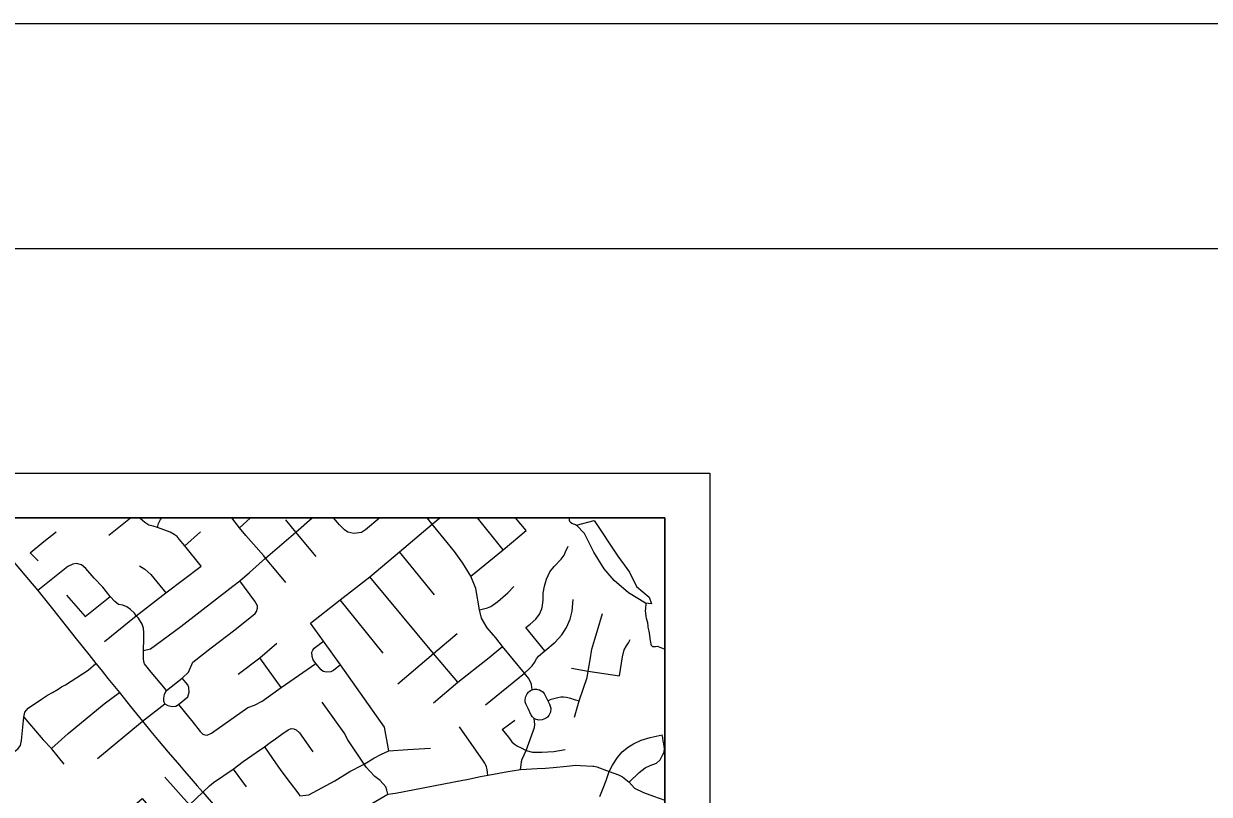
# Model space of a CAD drawing. Extents: x 44.2 to 78.2, y 4.5 to 26.5.
# Drawn here: x 51.71 to 54.347, y 24.786 to 26.501 of the extents above; entities that cross this region are included whole.
import ezdxf

# ---------------------------------------------------------------- set-up
doc = ezdxf.new("R2010")
doc.units = 0
for name, color, linetype in [('GM_X_County_Road', 7, 'Continuous'), ('GM_X_Minor_Lake', 7, 'Continuous'), ('GM_X_Minor_River', 7, 'Continuous'), ('GM_X_Rail_Line', 7, 'Continuous'), ('GM_X_Township_Road', 7, 'Continuous'), ('SH_Border', 7, 'Continuous'), ('SH_Cut_Line', 7, 'Continuous'), ('SH_Data', 7, 'Continuous')]:
    doc.layers.add(name, color=color, linetype=linetype)

msp = doc.modelspace()

# ---------------------------------------------------------------- linework, layer by layer
at = {"layer": 'GM_X_County_Road'}
msp.add_lwpolyline([(51.6049, 25.4014), (51.6287, 25.372), (51.6579, 25.338), (51.6921, 25.2979), (51.7201, 25.2645), (51.7412, 25.2401), (51.7735, 25.1995), (51.8263, 25.1325), (51.8542, 25.0979), (51.87, 25.0777), (51.8816, 25.0634), (51.8971, 25.0442), (51.9227, 25.0131), (51.9474, 24.9822), (51.9741, 24.9494), (51.9926, 24.9264), (52.0075, 24.9082), (52.0309, 24.8802), (52.0563, 24.851), (52.0672, 24.838), (52.0823, 24.8205), (52.0953, 24.8055), (52.1082, 24.791), (52.1357, 24.7596)], dxfattribs=at)
at = {"layer": 'GM_X_Minor_Lake'}
for points in [[(52.939, 25.3857), (52.9784, 25.3961), (53.0309, 25.3162), (53.0571, 25.2808), (53.0724, 25.249), (53.101, 25.2249), (53.106, 25.2101), (53.0924, 25.2115), (53.055, 25.2349)], [(53.055, 25.2349), (53.0226, 25.2625), (53.0004, 25.288), (52.9777, 25.3256), (52.9573, 25.3669), (52.939, 25.3857)]]:
    msp.add_lwpolyline(points, dxfattribs=at)
at = {"layer": 'GM_X_Minor_River'}
for points in [[(52.9235, 25.4014), (52.9227, 25.3993), (52.923, 25.3967), (52.9237, 25.3944), (52.9259, 25.392), (52.9285, 25.3901), (52.9319, 25.3885), (52.9346, 25.3873), (52.9372, 25.3868), (52.939, 25.3857)], [(53.0932, 25.2114), (53.0923, 25.1995), (53.0922, 25.1957), (53.0934, 25.1828), (53.0941, 25.1786), (53.0969, 25.1687), (53.0968, 25.1664), (53.0978, 25.1622), (53.0978, 25.1584), (53.0988, 25.1553), (53.0998, 25.1493), (53.1005, 25.1458), (53.1014, 25.139), (53.1021, 25.1355), (53.1024, 25.1329), (53.1031, 25.1279), (53.1034, 25.1249), (53.1044, 25.1207), (53.1051, 25.118), (53.1084, 25.1156), (53.1118, 25.1152), (53.1145, 25.1155), (53.1183, 25.1158), (53.1206, 25.1153), (53.1244, 25.1141), (53.1285, 25.1125), (53.1341, 25.11), (53.1359, 25.1094)]]:
    msp.add_lwpolyline(points, dxfattribs=at)
at = {"layer": 'GM_X_Rail_Line'}
msp.add_lwpolyline([(53.1359, 18.9756), (53.1359, 25.4014), (48.0411, 25.4014)], dxfattribs=at)
at = {"layer": 'GM_X_Township_Road'}
for p, q in [((51.8988, 25.3633), (51.9473, 25.4014)), ((52.1898, 25.3795), (52.213, 25.4011)), ((52.7761, 25.3302), (52.7188, 25.4014)), ((52.0684, 25.3393), (52.1031, 25.3702)), ((52.6235, 25.2303), (52.5452, 25.3258)), ((52.5088, 25.1006), (52.4137, 25.219)), ((51.8896, 25.1263), (51.9601, 25.1833)), ((52.282, 25.0239), (52.2345, 25.0905)), ((52.7368, 24.9856), (52.8238, 25.0561)), ((52.9278, 25.0673), (52.9652, 25.0607)), ((52.0274, 25.0176), (52.0211, 25.0251)), ((51.9741, 24.9494), (52.0235, 24.9881)), ((52.0542, 24.986), (52.0793, 24.955)), ((51.8741, 24.8664), (51.9741, 24.9494)), ((52.7737, 24.9309), (52.802, 24.9515)), ((52.1754, 24.8426), (52.2047, 24.803)), ((52.0783, 24.7627), (52.0234, 24.8244))]:
    msp.add_line(p, q, dxfattribs=at)
for points in [[(51.9601, 25.1833), (52.026, 25.2346), (52.1042, 25.2944), (52.0684, 25.3393), (52.0557, 25.3545), (52.0507, 25.3599), (52.0442, 25.3646), (52.0351, 25.3699), (52.0076, 25.3799), (51.9978, 25.3832), (51.9882, 25.3856), (51.9789, 25.3911), (51.9686, 25.3999), (51.9673, 25.4014)], [(52.0076, 25.3799), (52.0093, 25.3891), (52.0137, 25.3981), (52.0167, 25.4014)], [(52.293, 25.2578), (52.275, 25.2792), (52.2478, 25.3117), (52.2435, 25.3169), (52.2034, 25.3626), (52.1898, 25.3795), (52.1722, 25.4014)], [(52.2119, 25.2803), (52.2478, 25.3117), (52.3152, 25.37), (52.3515, 25.4014)], [(52.3602, 25.316), (52.3152, 25.37), (52.2925, 25.3972)], [(52.3476, 25.1675), (52.4137, 25.219), (52.4794, 25.2702), (52.5452, 25.3258), (52.6182, 25.3875), (52.6188, 25.388), (52.6352, 25.4014)], [(52.5014, 25.4014), (52.4695, 25.3752), (52.4606, 25.369), (52.4436, 25.3666), (52.4308, 25.3696), (52.4228, 25.375), (52.4124, 25.3861), (52.399, 25.4014)], [(52.8404, 25.0186), (52.839, 25.031), (52.8369, 25.0367), (52.8322, 25.0451), (52.8238, 25.0561), (52.7748, 25.1157), (52.7597, 25.1349), (52.7407, 25.1569), (52.7278, 25.1785), (52.7234, 25.1971), (52.7153, 25.2448), (52.7044, 25.2717), (52.6866, 25.3006), (52.6679, 25.3267), (52.6445, 25.3553), (52.6182, 25.3875), (52.6069, 25.4014)], [(52.7044, 25.2717), (52.7761, 25.3302), (52.8269, 25.3735), (52.8037, 25.4014)], [(51.7418, 25.3059), (51.7241, 25.3241), (51.7545, 25.349), (51.782, 25.3706)], [(52.8689, 25.1059), (52.8268, 25.158), (52.8363, 25.1649), (52.8489, 25.1762), (52.8567, 25.187), (52.862, 25.1994), (52.8638, 25.2067), (52.865, 25.2195), (52.865, 25.2338), (52.868, 25.2499), (52.8727, 25.265), (52.8801, 25.2816), (52.8893, 25.2937), (52.9049, 25.3098), (52.9114, 25.3185), (52.9148, 25.3258), (52.9209, 25.3388)], [(52.0211, 25.0251), (51.9935, 25.0581), (51.9785, 25.0771), (51.9767, 25.082), (51.976, 25.0876), (51.9761, 25.1067), (51.9768, 25.1323), (51.9768, 25.1464), (51.9761, 25.1562), (51.9729, 25.1653), (51.965, 25.1784), (51.9601, 25.1833), (51.9559, 25.1895), (51.9474, 25.1979), (51.9391, 25.2037), (51.9299, 25.2074), (51.9205, 25.2092), (51.9127, 25.2158), (51.9023, 25.2268), (51.8858, 25.2476), (51.8666, 25.2671), (51.8481, 25.2891), (51.8384, 25.2969), (51.827, 25.3001), (51.8193, 25.2989), (51.8081, 25.2936), (51.7412, 25.2401)], [(51.9673, 25.2949), (51.9789, 25.2872), (51.9924, 25.2755), (52.026, 25.2346)], [(52.0235, 24.9881), (52.0214, 24.9937), (52.0214, 25.0007), (52.0228, 25.0095), (52.0274, 25.0176), (52.0621, 25.0446), (52.0765, 25.0583), (52.0857, 25.0807), (52.1267, 25.1127), (52.1791, 25.1527), (52.2244, 25.1885), (52.2276, 25.1931), (52.2294, 25.2004), (52.2293, 25.2057), (52.224, 25.2166), (52.1903, 25.2615)], [(52.1747, 25.2494), (52.1903, 25.2615), (52.2119, 25.2803)], [(52.6755, 25.0357), (52.6211, 25.0995), (52.4794, 25.2702)], [(51.9761, 25.1067), (51.9916, 25.1102), (52.0593, 25.1601), (52.1747, 25.2494)], [(52.7234, 25.1971), (52.741, 25.2012), (52.7484, 25.2045), (52.7644, 25.2155), (52.7866, 25.2351), (52.8001, 25.2486)], [(51.8047, 25.2297), (51.8461, 25.1818), (51.9023, 25.2268)], [(52.8238, 25.0561), (52.8338, 25.0654), (52.8403, 25.0726), (52.8459, 25.0801), (52.85, 25.0879), (52.8546, 25.0938), (52.8689, 25.1059), (52.8914, 25.1248), (52.9064, 25.1417), (52.9168, 25.158), (52.9248, 25.1764), (52.9294, 25.1938), (52.9318, 25.2198)], [(52.9346, 24.9578), (52.9454, 24.9942), (52.9632, 25.0464), (52.9652, 25.0607), (52.9693, 25.0856), (52.9736, 25.1098), (52.9799, 25.1317), (52.9851, 25.1489), (52.997, 25.1885)], [(52.5219, 24.8833), (52.5124, 24.936), (52.414, 25.0743), (52.3764, 25.1271), (52.3476, 25.1675)], [(52.5419, 25.0323), (52.6211, 25.0995), (52.6736, 25.144)], [(52.9652, 25.0607), (53.0347, 25.0501), (53.0413, 25.0926), (53.045, 25.1079), (53.0501, 25.1171), (53.0545, 25.1233), (53.0582, 25.1307)], [(52.1866, 25.0537), (52.2345, 25.0905), (52.2729, 25.1231)], [(52.414, 25.0743), (52.3989, 25.0621), (52.3928, 25.0592), (52.3831, 25.0581), (52.3756, 25.06), (52.3709, 25.0636), (52.3596, 25.0779), (52.3531, 25.086), (52.3511, 25.0928), (52.3508, 25.1027), (52.3525, 25.1072), (52.3559, 25.1114), (52.3764, 25.1271)], [(52.6213, 24.9903), (52.6755, 25.0357), (52.7413, 25.0876), (52.7748, 25.1157)], [(51.5997, 24.7858), (51.6051, 24.7905), (51.6719, 24.8659), (51.6819, 24.8747), (51.6872, 24.8788), (51.6917, 24.8829), (51.6975, 24.8882), (51.7023, 24.8953), (51.7047, 24.9059), (51.7097, 24.9578), (51.7125, 24.9693), (51.7196, 24.9781), (51.7495, 24.9984), (51.7624, 25.0071), (51.7736, 25.013), (51.786, 25.0202), (51.7939, 25.0256), (51.8028, 25.0303), (51.8533, 25.0626), (51.87, 25.0777)], [(52.0793, 24.955), (52.0837, 24.9496), (52.1023, 24.9265), (52.1051, 24.9233), (52.1081, 24.9204), (52.1126, 24.9187), (52.1174, 24.9184), (52.1276, 24.9223), (52.2083, 24.9798), (52.223, 24.9851), (52.2401, 24.994), (52.282, 25.0239), (52.3596, 25.0779)], [(52.0235, 24.9881), (52.0303, 24.9839), (52.0401, 24.9818), (52.0482, 24.9828), (52.0542, 24.986), (52.0748, 25.0035), (52.0776, 25.0137), (52.0772, 25.0239), (52.0747, 25.0297), (52.0621, 25.0446)], [(51.7097, 24.9578), (51.7532, 24.908), (51.7716, 24.8883), (51.8089, 24.9218), (51.8884, 24.9877), (51.9227, 25.0131)], [(52.8404, 25.0186), (52.8448, 25.0201), (52.8501, 25.0206), (52.8554, 25.0193), (52.857, 25.0187), (52.8606, 25.0167), (52.8646, 25.0142), (52.8672, 25.011), (52.8696, 25.0066), (52.8755, 24.9947), (52.8792, 24.9871), (52.8818, 24.9783), (52.8812, 24.9693), (52.8777, 24.9618), (52.8743, 24.9578), (52.8705, 24.9551), (52.8631, 24.9521), (52.8552, 24.9515), (52.853, 24.9521), (52.8498, 24.953), (52.8452, 24.9553), (52.841, 24.9589), (52.8382, 24.9624), (52.8313, 24.9771), (52.8265, 24.9876), (52.8253, 24.9923), (52.8251, 24.9968), (52.8255, 25.0009), (52.8264, 25.0042), (52.8294, 25.0102), (52.8322, 25.0134), (52.8342, 25.0153), (52.837, 25.0171), (52.8404, 25.0186)], [(52.8755, 24.9947), (52.8826, 24.9979), (52.8885, 24.9996), (52.8978, 25.0019), (52.904, 25.003), (52.9099, 25.003), (52.9166, 25.0025), (52.9255, 25.0001), (52.9343, 24.9975), (52.9454, 24.9942)], [(52.5196, 24.7867), (52.5172, 24.7956), (52.5152, 24.8027), (52.5027, 24.817), (52.4909, 24.8263), (52.4792, 24.8376), (52.4711, 24.847), (52.4666, 24.8537), (52.4302, 24.9076), (52.4226, 24.9233), (52.3736, 24.9918)], [(52.8147, 24.8419), (52.8163, 24.8517), (52.817, 24.8598), (52.8183, 24.8649), (52.8271, 24.8838), (52.8457, 24.9352), (52.8468, 24.9418), (52.8452, 24.9553)], [(52.132, 24.8124), (52.1754, 24.8426), (52.1979, 24.8598), (52.2269, 24.8797), (52.2455, 24.8921), (52.2579, 24.9016), (52.2699, 24.9101), (52.2838, 24.9201), (52.2981, 24.9299), (52.3043, 24.933), (52.3106, 24.9318), (52.3158, 24.9299), (52.3229, 24.9229), (52.3528, 24.881)], [(52.7422, 24.829), (52.7411, 24.8353), (52.7401, 24.842), (52.739, 24.8473), (52.7375, 24.8515), (52.7353, 24.8558), (52.7322, 24.8603), (52.6791, 24.9369)], [(52.7737, 24.9309), (52.7877, 24.9134), (52.7954, 24.9032), (52.8012, 24.8981), (52.8082, 24.8937), (52.8144, 24.8904), (52.8271, 24.8838)], [(52.9912, 24.7813), (52.9987, 24.7999), (53.005, 24.8168), (53.0117, 24.837), (53.0192, 24.8512), (53.0302, 24.8683), (53.0404, 24.881), (53.0547, 24.892), (53.0661, 24.8985), (53.0828, 24.907), (53.1031, 24.9127), (53.1296, 24.9188)], [(53.0563, 24.8132), (53.0783, 24.8349), (53.0917, 24.8455), (53.1033, 24.8506), (53.1172, 24.8557), (53.1249, 24.8634), (53.1306, 24.8732), (53.1339, 24.8805), (53.1345, 24.8887), (53.1333, 24.8989), (53.1318, 24.9046), (53.1308, 24.9123), (53.1296, 24.9188)], [(52.2455, 24.8921), (52.263, 24.8661), (52.2816, 24.8392), (52.3024, 24.8118), (52.3194, 24.7895), (52.3236, 24.783), (52.3439, 24.7854), (52.4017, 24.8166), (52.4348, 24.8372), (52.464, 24.8522), (52.4666, 24.8537), (52.4883, 24.8671), (52.5055, 24.8754), (52.5219, 24.8833), (52.5638, 24.8863), (52.6145, 24.8893)], [(51.8, 24.8533), (51.7871, 24.8694), (51.7716, 24.8883)], [(52.8271, 24.8838), (52.8413, 24.8805), (52.8622, 24.8801), (52.8891, 24.8819), (52.9141, 24.8863)], [(52.7963, 24.839), (52.8147, 24.8419), (52.8518, 24.8438), (52.8699, 24.8447), (52.8872, 24.8464), (52.9177, 24.8487), (52.9379, 24.8512), (52.9481, 24.8507), (52.9756, 24.8493), (52.9774, 24.8489)], [(52.9774, 24.8489), (52.9846, 24.8475), (53.0117, 24.837), (53.0328, 24.8298), (53.0417, 24.8252), (53.0563, 24.8132), (53.0685, 24.7999), (53.088, 24.7901), (53.1104, 24.782), (53.1359, 24.7736)], [(52.249, 24.6325), (52.2728, 24.6422), (52.2881, 24.653), (52.3053, 24.6626), (52.3187, 24.6703), (52.3389, 24.6814), (52.4507, 24.7476), (52.4747, 24.761), (52.5196, 24.7867), (52.5363, 24.7891), (52.6863, 24.8179)], [(52.6863, 24.8179), (52.6956, 24.8197), (52.7254, 24.8259), (52.7422, 24.829), (52.7465, 24.8298), (52.7666, 24.8337), (52.7862, 24.8374), (52.7963, 24.839)], [(51.9331, 24.7424), (51.9731, 24.7773), (52.0248, 24.7164), (52.0783, 24.7627), (52.1082, 24.791)], [(52.1082, 24.791), (52.1226, 24.8053), (52.132, 24.8124)]]:
    msp.add_lwpolyline(points, dxfattribs=at)
at = {"layer": 'SH_Border'}
msp.add_lwpolyline([(45.7359, 26.0014), (77.7359, 26.0014), (77.7359, 5.0014), (45.7359, 5.0014)], close=True, dxfattribs=at)
at = {"layer": 'SH_Cut_Line'}
msp.add_lwpolyline([(44.2359, 4.5014), (78.2359, 4.5014), (78.2359, 26.5014), (44.2359, 26.5014)], close=True, dxfattribs=at)
msp.add_lwpolyline([(53.1359, 18.6014), (53.1359, 25.4014), (48.0411, 25.4014)], dxfattribs=at)
at = {"layer": 'SH_Data'}
for p, q in [((46.2359, 25.5014), (53.2359, 25.5014)), ((53.2359, 25.5014), (53.2359, 18.5014)), ((46.3359, 25.4014), (53.1359, 25.4014)), ((53.1359, 25.4014), (53.1359, 18.6014))]:
    msp.add_line(p, q, dxfattribs=at)

doc.saveas('drawing.dxf')
